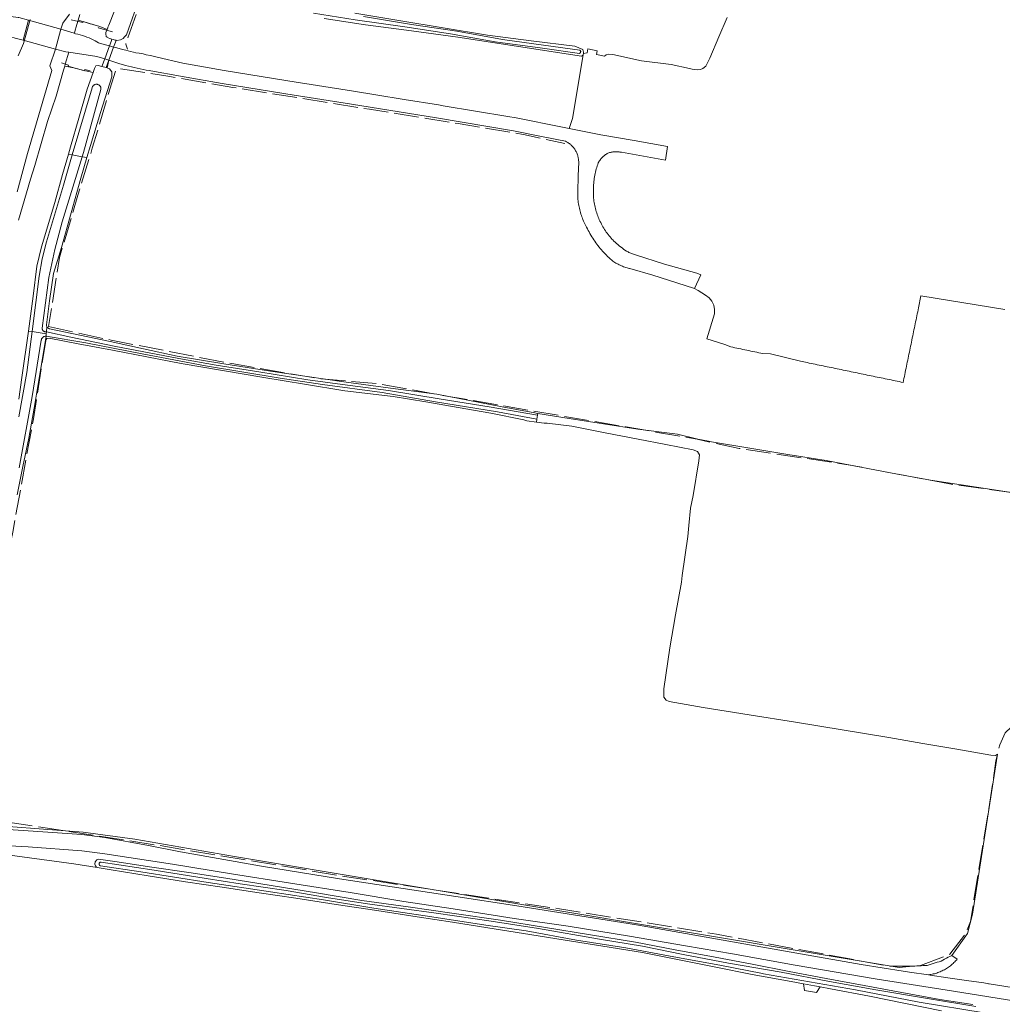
# Model space of a CAD drawing. Header units: metres. Extents: x 149984 to 156489, y 469398 to 478068.
# Tile 629 of 656: x 155539 to 155778, y 470646 to 470886. Entities that reach past the tile are written whole.
import ezdxf

# ---------------------------------------------------------------- set-up
doc = ezdxf.new("R2010")
doc.units = ezdxf.units.M
doc.header["$LTSCALE"] = 0.75
doc.linetypes.add('IE-TERREINAFSCHEIDING-SO', pattern=[10, 8, -2])
for name, color, linetype, lineweight in [('B-WE-GR-GRAS-GV', 252, 'Continuous', 13), ('B-WE-IE-TERREINAFSCHEIDING-G', 252, 'IE-TERREINAFSCHEIDING-SO', 18), ('B-WE-KW-KUNSTWERK_DEK-GV', 6, 'Continuous', 18), ('B-WE-KW-KUNSTWERK_DUIKER-GV', 6, 'Continuous', 18), ('B-WE-OG-TERREIN_OEVER-GV', 252, 'Continuous', 18), ('B-WE-OG-WATER-GV', 252, 'Continuous', 18), ('B-WE-OG-WATER_SLOOT-GV', 252, 'Continuous', 18), ('B-WE-VH-GESLOTENVERHARDING-GV', 252, 'Continuous', 18), ('B-WE-VH-GESLOTENVERHARDING_ASFALT-GV', 252, 'Continuous', 18)]:
    doc.layers.add(name, color=color, linetype=linetype, lineweight=lineweight)

msp = doc.modelspace()

# ---------------------------------------------------------------- linework, layer by layer
at = {"layer": 'B-WE-GR-GRAS-GV', "flags": 128}
for points in [[(155568.482, 470891.472), (155565.139, 470882.034), (155564.633, 470881.41), (155564.43, 470881.16), (155564.358, 470881.124), (155563.666, 470880.772)], [(155553.816, 470886.927), (155553.409, 470885.556), (155555.329, 470884.992), (155555.812, 470884.85), (155556.295, 470884.708), (155556.779, 470884.566), (155557.262, 470884.424), (155558.711, 470883.998), (155560.432, 470883.324), (155560.587, 470883.704), (155560.64, 470883.835), (155560.851, 470884.353), (155562.269, 470887.833)], [(155620.702, 470887.304), (155631.472, 470885.512), (155642.242, 470883.721), (155653.012, 470881.929), (155663.649, 470880.569), (155674.285, 470879.208), (155676.24, 470878.436), (155676.43, 470877.82), (155676.374, 470877.467), (155677.299, 470877.643), (155677.489, 470878.597), (155679.743, 470878.138), (155679.587, 470877.177), (155681.499, 470876.787), (155681.521, 470876.841), (155681.882, 470877.145), (155682.485, 470877.299), (155683.542, 470877.184), (155690.524, 470875.681), (155697.745, 470874.784), (155702.158, 470873.842), (155702.823, 470873.664), (155704.183, 470873.52), (155704.877, 470873.585), (155705.419, 470873.829), (155706.171, 470874.347), (155706.678, 470875.347), (155707.126, 470876.286), (155709.331, 470881.524), (155711.358, 470886.218)], [(155563.666, 470880.772), (155562.831, 470880.663), (155562.635, 470880.71), (155562.517, 470880.738), (155561.61, 470880.953), (155561.566, 470880.963), (155561.359, 470881.012), (155561.035, 470881.089), (155560.432, 470881.46), (155560.196, 470881.606), (155560.123, 470882.233), (155560.122, 470882.563), (155560.432, 470883.324), (155558.711, 470883.998), (155557.262, 470884.424), (155556.779, 470884.566), (155556.295, 470884.708), (155555.812, 470884.85), (155555.329, 470884.992), (155553.409, 470885.556), (155552.867, 470883.727), (155552.754, 470883.361), (155552.474, 470882.454), (155552.452, 470882.371), (155552.775, 470882.27)], [(155558.84, 470879.892), (155561.013, 470879.308), (155562.027, 470879.035), (155562.778, 470878.833), (155564.216, 470878.447), (155564.997, 470878.285), (155565.534, 470878.109), (155566.1, 470877.946), (155566.865, 470877.801), (155567.431, 470877.654), (155568.271, 470877.517), (155569.243, 470877.339), (155569.95, 470877.169), (155570.981, 470876.943), (155571.629, 470876.821), (155572.602, 470876.544), (155578.886, 470875.081), (155588.964, 470873.313), (155604.431, 470870.827), (155620.438, 470868.272), (155625.881, 470867.396), (155632.712, 470866.296), (155641.112, 470864.944), (155642.246, 470864.754), (155657.987, 470862.112), (155659.974, 470861.779), (155671.312, 470859.504), (155672.922, 470859.187), (155673.742, 470861.629), (155676.317, 470877.113), (155676.117, 470876.946), (155675.918, 470876.78), (155665.875, 470878.344), (155655.832, 470879.907), (155645.789, 470881.471), (155634.559, 470882.967), (155623.33, 470884.463), (155613.267, 470886.009)], [(155538.966, 470793.264), (155539.72, 470798.561), (155541.331, 470809.871), (155541.497, 470811.037), (155542.414, 470818.355), (155543.331, 470825.673), (155544.437, 470830.345), (155547.685, 470841.21), (155549.624, 470847.976), (155551.037, 470852.908), (155551.562, 470854.742), (155553.595, 470861.744), (155555.628, 470868.745), (155557.019, 470872.854), (155555.182, 470873.233), (155554.712, 470873.355), (155554.243, 470873.477), (155553.774, 470873.599), (155553.305, 470873.721), (155552.836, 470873.844), (155552.367, 470873.966), (155551.898, 470874.088), (155550.135, 470874.387), (155549.86, 470873.378), (155548.015, 470867.1), (155545.934, 470860.881), (155542.816, 470850.174), (155541.831, 470846.822), (155540.863, 470843.53), (155538.911, 470836.886)], [(155619.929, 470865.093), (155603.922, 470867.648), (155588.43, 470870.138), (155578.323, 470871.911), (155571.058, 470873.217), (155570.648, 470873.288), (155569.928, 470873.42), (155569.21, 470873.559), (155568.493, 470873.706), (155567.778, 470873.862), (155567.064, 470874.024), (155566.352, 470874.195), (155565.643, 470874.373), (155564.935, 470874.559), (155564.229, 470874.752), (155563.526, 470874.953), (155560.854, 470875.809), (155560.474, 470873.995), (155561.05, 470873.755), (155561.559, 470872.974), (155561.566, 470871.808), (155558.811, 470863.087), (155556.427, 470855.091), (155555.537, 470852.106), (155554.042, 470847.095), (155551.677, 470838.664), (155549.312, 470830.232), (155547.415, 470823.919), (155546.407, 470817.263), (155545.708, 470811.357), (155545.764, 470810.782), (155546.393, 470810.368), (155553.775, 470808.842), (155561.157, 470807.316), (155569.324, 470805.542), (155577.49, 470803.767), (155588.835, 470801.915), (155600.18, 470800.063), (155609.136, 470798.763), (155618.092, 470797.463), (155629.392, 470795.976), (155640.691, 470794.489), (155648.639, 470792.966), (155656.586, 470791.443), (155664.534, 470789.92), (155665.233, 470789.809), (155665.318, 470789.795), (155672.904, 470788.591), (155681.275, 470787.262), (155689.645, 470785.933), (155699.279, 470784.767), (155704.231, 470783.524), (155706.814, 470783.038), (155707.56, 470782.898), (155716.866, 470781.365), (155726.171, 470779.832), (155735.477, 470778.299), (155743.93, 470776.715), (155752.383, 470775.131), (155760.836, 470773.547), (155772.035, 470771.851), (155783.234, 470770.154)], [(155778.986, 470815.127), (155758.532, 470818.456), (155757.937, 470815.557), (155757.836, 470815.065), (155757.734, 470814.572), (155757.633, 470814.08), (155757.532, 470813.588), (155757.431, 470813.096), (155757.33, 470812.604), (155757.229, 470812.111), (155757.127, 470811.619), (155757.026, 470811.127), (155756.925, 470810.635), (155756.824, 470810.142), (155756.723, 470809.65), (155756.621, 470809.158), (155756.52, 470808.666), (155756.419, 470808.174), (155756.318, 470807.681), (155756.217, 470807.189), (155756.115, 470806.697), (155756.014, 470806.205), (155755.913, 470805.713), (155755.812, 470805.22), (155755.711, 470804.728), (155755.61, 470804.236), (155755.508, 470803.744), (155755.407, 470803.252), (155755.306, 470802.759), (155755.205, 470802.267), (155755.104, 470801.775), (155755.002, 470801.283), (155754.901, 470800.79), (155754.8, 470800.298), (155754.699, 470799.806), (155754.598, 470799.314), (155754.497, 470798.822), (155754.395, 470798.329), (155754.294, 470797.837), (155754.193, 470797.345), (155753.706, 470797.446), (155753.218, 470797.546), (155752.731, 470797.647), (155752.244, 470797.748), (155751.756, 470797.848), (155751.269, 470797.949), (155750.782, 470798.05), (155750.294, 470798.15), (155749.807, 470798.251), (155749.319, 470798.351), (155748.832, 470798.452), (155748.345, 470798.553), (155747.857, 470798.653), (155747.37, 470798.754), (155746.883, 470798.855), (155746.395, 470798.955), (155745.908, 470799.056), (155745.421, 470799.157), (155744.933, 470799.257), (155744.446, 470799.358), (155743.959, 470799.459), (155743.471, 470799.559), (155742.984, 470799.66), (155742.497, 470799.761), (155742.009, 470799.861), (155741.522, 470799.962), (155741.034, 470800.062), (155740.547, 470800.163), (155740.06, 470800.264), (155739.572, 470800.364), (155739.085, 470800.465), (155738.598, 470800.566), (155738.11, 470800.666), (155737.623, 470800.767), (155737.136, 470800.868), (155736.648, 470800.968), (155736.161, 470801.069), (155735.674, 470801.17), (155735.186, 470801.27), (155734.699, 470801.371), (155734.212, 470801.472), (155733.724, 470801.572), (155733.237, 470801.673), (155732.749, 470801.773), (155732.262, 470801.874), (155731.775, 470801.975), (155731.287, 470802.075), (155730.8, 470802.176), (155729.185, 470802.516), (155721.916, 470804.341), (155720.078, 470804.39), (155719.591, 470804.491), (155719.104, 470804.592), (155718.616, 470804.692), (155718.129, 470804.793), (155717.641, 470804.893), (155717.154, 470804.994), (155716.667, 470805.095), (155716.179, 470805.195), (155715.692, 470805.296), (155715.205, 470805.397), (155714.717, 470805.497), (155714.23, 470805.598), (155713.743, 470805.699), (155713.255, 470805.799), (155712.768, 470805.9), (155712.281, 470806.001), (155710.781, 470806.629), (155706.427, 470808.009), (155708.242, 470814.038), (155708.305, 470815.111), (155708.106, 470816.168), (155707.654, 470817.144), (155706.98, 470817.981), (155706.122, 470818.628), (155704.321, 470819.779), (155703.446, 470820.188), (155703.146, 470820.334), (155693.265, 470823.453), (155687.709, 470825.101), (155687.597, 470825.125), (155687.306, 470825.192), (155687.018, 470825.268), (155686.731, 470825.351), (155686.447, 470825.442), (155686.165, 470825.54), (155685.886, 470825.646), (155685.61, 470825.759), (155685.337, 470825.88), (155685.067, 470826.007), (155684.801, 470826.143), (155684.539, 470826.284), (155684.28, 470826.434), (155684.026, 470826.589), (155683.776, 470826.752), (155683.53, 470826.922), (155683.256, 470827.155), (155682.925, 470827.446), (155682.599, 470827.744), (155682.278, 470828.047), (155681.963, 470828.356), (155681.654, 470828.671), (155681.35, 470828.991), (155681.052, 470829.317), (155680.76, 470829.648), (155680.475, 470829.984), (155680.195, 470830.325), (155679.922, 470830.671), (155679.654, 470831.023), (155679.394, 470831.378), (155679.14, 470831.739), (155678.892, 470832.104), (155678.651, 470832.474), (155678.417, 470832.848), (155678.19, 470833.226), (155677.969, 470833.608), (155677.755, 470833.994), (155677.549, 470834.384), (155677.349, 470834.778), (155677.157, 470835.175), (155677.056, 470835.355), (155676.884, 470835.675), (155676.719, 470835.999), (155676.56, 470836.327), (155676.41, 470836.657), (155676.266, 470836.992), (155676.13, 470837.329), (155676.002, 470837.669), (155675.88, 470838.012), (155675.767, 470838.357), (155675.661, 470838.705), (155675.563, 470839.055), (155675.472, 470839.407), (155675.389, 470839.761), (155675.315, 470840.117), (155675.247, 470840.475), (155675.188, 470840.833), (155675.137, 470841.193), (155675.094, 470841.555), (155675.058, 470841.917), (155675.031, 470842.279), (155675.011, 470842.642), (155675, 470843.006), (155674.996, 470843.369), (155675, 470843.733), (155675.123, 470847.701), (155675.226, 470851.008), (155675.224, 470851.155), (155675.214, 470851.367), (155675.196, 470851.578), (155675.17, 470851.789), (155675.136, 470851.999), (155675.095, 470852.207), (155675.045, 470852.414), (155674.988, 470852.618), (155674.923, 470852.82), (155674.851, 470853.02), (155674.759, 470853.243), (155674.683, 470853.411), (155674.589, 470853.601), (155674.487, 470853.787), (155674.379, 470853.97), (155674.263, 470854.148), (155674.141, 470854.322), (155674.013, 470854.491), (155673.878, 470854.655), (155673.737, 470854.814), (155673.591, 470854.968), (155673.429, 470855.124), (155673.281, 470855.258), (155673.118, 470855.394), (155672.95, 470855.524), (155672.777, 470855.647), (155672.599, 470855.764), (155672.418, 470855.874), (155672.232, 470855.977), (155672.042, 470856.073), (155669.936, 470856.496), (155665.349, 470857.417), (155659.39, 470858.613), (155640.59, 470861.766), (155619.929, 470865.093)], [(155526.714, 470689.955), (155554.63, 470687.837), (155567.179, 470686.092), (155591.441, 470681.934), (155735.669, 470657.814), (155753.26, 470654.872), (155756.565, 470655.181), (155757.062, 470655.21), (155757.559, 470655.24), (155758.056, 470655.269), (155758.553, 470655.298), (155759.049, 470655.327), (155759.546, 470655.357), (155760.043, 470655.386), (155760.527, 470655.534), (155761.012, 470655.682), (155761.496, 470655.83), (155761.981, 470655.978), (155762.465, 470656.126), (155762.95, 470656.274), (155763.434, 470656.422), (155763.864, 470656.654), (155764.294, 470656.885), (155764.724, 470657.117), (155765.154, 470657.349), (155765.583, 470657.58), (155766.013, 470657.812), (155769.874, 470663.123), (155771.093, 470667.847), (155777.147, 470706.797), (155776.679, 470706.463), (155775.546, 470706.596), (155767.257, 470708.013), (155758.967, 470709.429), (155750.678, 470710.846), (155739.325, 470712.725), (155727.971, 470714.603), (155716.749, 470716.387), (155705.526, 470718.17), (155697.213, 470719.638), (155696.532, 470719.948), (155695.936, 470720.728), (155695.965, 470722.158), (155695.977, 470722.748), (155697.419, 470732.733), (155698.82, 470740.715), (155700.221, 470748.696), (155700.449, 470750.322), (155701.778, 470759.796), (155702.059, 470762.496), (155702.471, 470766.694), (155703.116, 470769.849), (155704.462, 470778.266), (155704.593, 470779.729), (155704.153, 470780.562), (155703.089, 470780.922), (155696.405, 470782.217), (155689.721, 470783.512), (155681.642, 470785.113), (155673.563, 470786.713), (155667.588, 470787.394), (155666.856, 470787.425), (155664.919, 470787.686), (155662.64, 470787.993), (155661.872, 470788.216), (155653.837, 470789.842), (155645.925, 470791.214), (155638.013, 470792.587), (155630.101, 470793.959), (155618.306, 470795.304), (155608.469, 470796.947), (155598.631, 470798.59), (155588.558, 470800.293), (155578.485, 470801.996), (155570.125, 470803.592), (155561.765, 470805.188), (155553.405, 470806.784), (155546.329, 470808.121), (155545.754, 470808.083), (155545.479, 470807.559), (155543.91, 470798.409), (155542.654, 470791.09), (155541.397, 470783.771), (155539.955, 470776.868), (155538.513, 470769.965)], [(155526.661, 470689.088), (155541.231, 470688.187), (155554.331, 470687.234), (155559.879, 470686.497), (155570.483, 470684.543), (155578.3, 470683.029), (155598.015, 470679.531), (155616.973, 470676.424), (155645.289, 470672.189), (155660.167, 470669.858), (155689.335, 470665.23), (155715.384, 470660.649), (155743.941, 470655.618), (155754.201, 470653.941), (155755.745, 470653.727), (155760.376, 470653.083), (155760.664, 470653.122), (155760.952, 470653.168), (155761.237, 470653.222), (155761.522, 470653.284), (155761.804, 470653.353), (155762.085, 470653.431), (155762.363, 470653.516), (155762.639, 470653.609), (155762.912, 470653.709), (155763.182, 470653.817), (155763.449, 470653.932), (155763.713, 470654.054), (155763.974, 470654.184), (155764.231, 470654.321), (155764.483, 470654.464), (155764.732, 470654.615), (155764.977, 470654.772), (155765.217, 470654.937), (155765.453, 470655.107), (155765.684, 470655.284), (155765.91, 470655.468), (155766.13, 470655.657), (155766.346, 470655.853), (155766.556, 470656.054), (155766.76, 470656.261), (155766.959, 470656.474), (155767.152, 470656.692), (155767.338, 470656.915), (155766.013, 470657.812), (155765.583, 470657.58), (155765.154, 470657.349), (155764.724, 470657.117), (155764.294, 470656.885), (155763.864, 470656.654), (155763.434, 470656.422), (155762.95, 470656.274), (155762.465, 470656.126), (155761.981, 470655.978), (155761.496, 470655.83), (155761.012, 470655.682), (155760.527, 470655.534), (155760.043, 470655.386), (155759.546, 470655.357), (155759.049, 470655.327), (155758.553, 470655.298), (155758.056, 470655.269), (155757.559, 470655.24), (155757.062, 470655.21), (155756.565, 470655.181), (155753.26, 470654.872), (155735.669, 470657.814), (155591.441, 470681.934), (155567.179, 470686.092), (155554.63, 470687.837), (155526.714, 470689.955)], [(155786.172, 470645.942), (155775.046, 470647.76), (155766.481, 470649.111), (155747.413, 470652.075), (155727.891, 470655.456), (155712.699, 470658.203), (155701.242, 470660.117), (155687.586, 470662.518), (155672.687, 470664.895), (155659.534, 470666.814), (155644.635, 470669.127), (155632.662, 470670.941), (155619.637, 470673.119), (155605.077, 470675.385), (155590.727, 470677.717), (155576.345, 470680.049), (155559.879, 470682.561), (155554.331, 470683.298), (155541.231, 470684.25), (155521.544, 470685.326)], [(155528.861, 470683.31), (155552.366, 470680.097), (155558.065, 470679.181), (155557.893, 470679.296), (155557.745, 470679.44), (155557.626, 470679.609), (155557.539, 470679.797), (155557.489, 470679.997), (155557.477, 470680.204), (155557.502, 470680.409), (155557.565, 470680.606), (155557.663, 470680.788), (155557.793, 470680.949), (155557.95, 470681.083), (155558.129, 470681.187), (155558.324, 470681.255), (155562.335, 470680.657), (155571.339, 470679.314), (155580.344, 470677.971), (155589.348, 470676.628), (155600.379, 470674.826), (155611.41, 470673.024), (155622.441, 470671.222), (155633.691, 470669.625), (155644.942, 470668.027), (155656.192, 470666.43), (155667.148, 470664.628), (155678.103, 470662.825), (155689.059, 470661.023), (155698.741, 470659.196), (155708.423, 470657.369), (155717.44, 470655.643), (155726.456, 470653.917), (155735.473, 470652.191), (155744.687, 470650.495), (155753.9, 470648.8), (155763.114, 470647.104), (155771.188, 470645.854)], [(155763.548, 470644.32), (155754.763, 470646.117), (155745.978, 470647.914), (155736.479, 470649.672), (155733.98, 470650.135), (155733.127, 470648.764), (155732.635, 470648.848), (155732.142, 470648.933), (155731.65, 470649.018), (155731.157, 470649.102), (155730.665, 470649.187), (155730.178, 470649.302), (155729.98, 470650.876), (155726.981, 470651.431), (155717.482, 470653.189), (155708.587, 470654.968), (155699.691, 470656.746), (155690.796, 470658.525), (155681.119, 470660.073), (155671.441, 470661.622), (155661.764, 470663.17), (155653.15, 470664.527), (155644.536, 470665.883), (155635.922, 470667.24), (155626.076, 470668.741), (155616.231, 470670.242), (155606.385, 470671.743), (155597.423, 470673.075), (155588.46, 470674.406), (155579.498, 470675.738), (155570.454, 470677.191), (155561.41, 470678.644), (155558.065, 470679.181), (155552.366, 470680.097), (155528.861, 470683.31)]]:
    msp.add_lwpolyline(points, dxfattribs=at)
at = {"layer": 'B-WE-GR-GRAS-GV'}
for points in [[(155552.775, 470882.27, -0.0614147), (155557.08, 470880.774)], [(155557.08, 470880.774, 0.0323761), (155558.84, 470879.892)]]:
    msp.add_lwpolyline(points, format="xyb", dxfattribs=at)
at = {"layer": 'B-WE-GR-GRAS-GV', "flags": 128}
msp.add_lwpolyline([(155560.854, 470875.809), (155559.857, 470876.128), (155557.938, 470876.743), (155551.094, 470877.764), (155550.273, 470874.892), (155550.135, 470874.387), (155551.898, 470874.088), (155552.367, 470873.966), (155552.836, 470873.844), (155553.305, 470873.721), (155553.774, 470873.599), (155554.243, 470873.477), (155554.712, 470873.355), (155555.182, 470873.233), (155557.019, 470872.854), (155557.341, 470873.804), (155557.686, 470874.433), (155558.278, 470874.523), (155559.194, 470874.303), (155560.218, 470874.057), (155560.474, 470873.995)], close=True, dxfattribs=at)
at = {"layer": 'B-WE-IE-TERREINAFSCHEIDING-G', "flags": 128}
for points in [[(155609.638, 471061.523), (155606.92, 471047.531), (155604.122, 471033.699), (155601.452, 471021.884), (155598.435, 471011.326), (155594.066, 470996.367), (155590.618, 470984.328), (155586.152, 470968.75), (155581.725, 470953.351), (155578.894, 470941.795), (155577.261, 470933.82), (155575.992, 470921.473), (155574.301, 470909.524), (155573.884, 470905.449), (155572.906, 470901.81), (155571.332, 470897.568), (155569.778, 470893.367), (155564.982, 470879.743), (155565.388, 470878.527)], [(155551.672, 470885.622), (155554.549, 470884.999), (155554.596, 470885.282), (155558.388, 470884.117), (155558.284, 470883.721), (155561.726, 470882.752)], [(155549.319, 470875.213), (155551.055, 470874.629)], [(155551.055, 470874.629), (155550.996, 470874.34), (155554.956, 470873.267), (155555, 470873.526), (155557.802, 470872.842)], [(155562.457, 470873.19), (155556.844, 470854.364), (155553.349, 470842.971), (155548.871, 470827.8), (155546.196, 470810.937)], [(155563.717, 470873.758), (155574.768, 470872.002), (155591.016, 470869.217), (155607.463, 470866.573), (155624.309, 470863.871), (155645.872, 470860.396), (155661.8, 470857.729), (155671.835, 470855.549)], [(155546.196, 470810.937), (155561.451, 470807.646), (155590.77, 470801.938), (155611.549, 470798.349), (155626.002, 470797.091), (155639.945, 470794.583), (155686.752, 470786.503), (155699.989, 470784.222), (155704.068, 470783.514), (155714.299, 470781.278), (155741.273, 470777.242), (155765.476, 470772.632), (155794.543, 470768.596), (155823.554, 470763.465), (155843.25, 470760.046), (155849.886, 470758.927), (155866.904, 470755.706), (155893.709, 470752.379)], [(155545.6, 470808.047), (155542.515, 470788.505), (155537.467, 470760.924), (155531.531, 470728.988), (155527.711, 470704.941), (155525.983, 470692.919), (155531.346, 470691.063), (155573.381, 470684.544), (155617.246, 470677.214), (155670.574, 470669.146), (155708.806, 470663.001), (155750.331, 470655.232), (155757.996, 470655.184), (155765.552, 470658.084), (155769.478, 470663.185), (155770.587, 470666.05), (155774.94, 470692.867), (155776.787, 470705.194), (155777.709, 470709.092), (155779.061, 470712.05), (155781.844, 470714.711), (155788.629, 470714.232), (155824.059, 470708.802), (155841.315, 470706.616), (155852.272, 470708.335)]]:
    msp.add_lwpolyline(points, dxfattribs=at)
at = {"layer": 'B-WE-KW-KUNSTWERK_DEK-GV', "flags": 128}
msp.add_lwpolyline([(155541.328, 470885.575), (155539.983, 470880.728), (155540.013, 470880.719), (155547.85, 470878.545), (155549.197, 470883.391)], close=True, dxfattribs=at)
at = {"layer": 'B-WE-KW-KUNSTWERK_DUIKER-GV', "flags": 128}
msp.add_lwpolyline([(155560.854, 470875.809), (155562.027, 470879.035), (155562.466, 470880.244), (155562.635, 470880.71), (155562.517, 470880.738), (155561.61, 470880.953), (155561.4, 470880.373), (155561.013, 470879.308), (155559.857, 470876.128), (155559.194, 470874.303), (155560.218, 470874.057)], close=True, dxfattribs=at)
at = {"layer": 'B-WE-OG-TERREIN_OEVER-GV', "flags": 128}
for points in [[(155562.269, 470887.833), (155560.851, 470884.353), (155560.64, 470883.835), (155560.587, 470883.704), (155560.432, 470883.324), (155560.122, 470882.563), (155560.123, 470882.233), (155560.196, 470881.606), (155560.432, 470881.46), (155561.035, 470881.089), (155561.359, 470881.012), (155561.566, 470880.963), (155561.61, 470880.953), (155562.517, 470880.738), (155562.635, 470880.71), (155562.831, 470880.663), (155563.666, 470880.772), (155564.358, 470881.124), (155564.43, 470881.16), (155564.633, 470881.41), (155565.139, 470882.034), (155568.482, 470891.472)], [(155538.922, 470886.215), (155541.328, 470885.575), (155539.983, 470880.728), (155538.044, 470881.231)], [(155551.33, 470887.028), (155549.643, 470884.861), (155549.197, 470883.391), (155552.452, 470882.371), (155552.474, 470882.454), (155552.754, 470883.361), (155552.867, 470883.727), (155553.409, 470885.556), (155553.816, 470886.927)], [(155622.834, 470886.456), (155634.513, 470884.514), (155645.603, 470882.859), (155656.686, 470880.852), (155669.029, 470879.176), (155675.506, 470878.254), (155675.551, 470878.222), (155675.592, 470878.185), (155675.628, 470878.143), (155675.657, 470878.097), (155675.681, 470878.048), (155675.698, 470877.995), (155675.708, 470877.941), (155675.711, 470877.886), (155675.707, 470877.831), (155675.696, 470877.778), (155675.678, 470877.726), (155675.653, 470877.676), (155675.623, 470877.631), (155675.586, 470877.589), (155675.545, 470877.553), (155675.499, 470877.523), (155675.45, 470877.498), (155675.398, 470877.48), (155666.428, 470878.725), (155654.858, 470880.317), (155644.057, 470882.28), (155632.924, 470883.949), (155620.85, 470885.64), (155610.661, 470887.282)], [(155613.267, 470886.009), (155623.33, 470884.463), (155634.559, 470882.967), (155645.789, 470881.471), (155655.832, 470879.907), (155665.875, 470878.344), (155675.918, 470876.78), (155676.117, 470876.946), (155676.317, 470877.113), (155676.374, 470877.467), (155676.43, 470877.82), (155676.24, 470878.436), (155674.285, 470879.208), (155663.649, 470880.569), (155653.012, 470881.929), (155642.242, 470883.721), (155631.472, 470885.512), (155620.702, 470887.304)], [(155538.796, 470876.861), (155540.096, 470879.902), (155540.24, 470880.422), (155541.723, 470885.762)], [(155538.911, 470836.886), (155540.863, 470843.53), (155541.831, 470846.822), (155542.816, 470850.174), (155545.934, 470860.881), (155548.015, 470867.1), (155549.86, 470873.378), (155550.135, 470874.387), (155550.273, 470874.892), (155551.094, 470877.764), (155550.376, 470877.871), (155547.85, 470878.545), (155546.489, 470874.466), (155546.998, 470873.343), (155541.088, 470853.107), (155538.523, 470843.808)], [(155538.967, 470788.999), (155540.878, 470799.761), (155542.207, 470809.727), (155541.331, 470809.871), (155539.72, 470798.561), (155538.966, 470793.264)], [(155538.513, 470769.965), (155539.955, 470776.868), (155541.397, 470783.771), (155542.654, 470791.09), (155543.91, 470798.409), (155545.479, 470807.559), (155545.571, 470808.597), (155545.46, 470808.599), (155545.35, 470808.591), (155545.241, 470808.571), (155545.135, 470808.539), (155545.033, 470808.498), (155544.935, 470808.446), (155544.844, 470808.384), (155544.759, 470808.313), (155544.682, 470808.234), (155544.613, 470808.147), (155544.554, 470808.054), (155544.504, 470807.955), (155544.465, 470807.852), (155544.437, 470807.745), (155544.42, 470807.636), (155542.204, 470793.941), (155539.022, 470776.576)], [(155771.188, 470645.854), (155763.114, 470647.104), (155753.9, 470648.8), (155744.687, 470650.495), (155735.473, 470652.191), (155726.456, 470653.917), (155717.44, 470655.643), (155708.423, 470657.369), (155698.741, 470659.196), (155689.059, 470661.023), (155678.103, 470662.825), (155667.148, 470664.628), (155656.192, 470666.43), (155644.942, 470668.027), (155633.691, 470669.625), (155622.441, 470671.222), (155611.41, 470673.024), (155600.379, 470674.826), (155589.348, 470676.628), (155580.344, 470677.971), (155571.339, 470679.314), (155562.335, 470680.657), (155558.324, 470681.255), (155558.129, 470681.187), (155557.95, 470681.083), (155557.793, 470680.949), (155557.663, 470680.788), (155557.565, 470680.606), (155557.502, 470680.409), (155557.477, 470680.204), (155557.489, 470679.997), (155557.539, 470679.797), (155557.626, 470679.609), (155557.745, 470679.44), (155557.893, 470679.296), (155558.065, 470679.181), (155561.41, 470678.644), (155570.454, 470677.191), (155579.498, 470675.738), (155588.46, 470674.406), (155597.423, 470673.075), (155606.385, 470671.743), (155616.231, 470670.242), (155626.076, 470668.741), (155635.922, 470667.24), (155644.536, 470665.883), (155653.15, 470664.527), (155661.764, 470663.17), (155671.441, 470661.622), (155681.119, 470660.073), (155690.796, 470658.525), (155699.691, 470656.746), (155708.587, 470654.968), (155717.482, 470653.189), (155726.981, 470651.431), (155729.98, 470650.876), (155732.592, 470650.392), (155733.98, 470650.135), (155736.479, 470649.672), (155745.978, 470647.914), (155754.763, 470646.117), (155763.548, 470644.32)], [(155773.957, 470643.793), (155758.097, 470646.411), (155742.642, 470649.405), (155727.705, 470651.994), (155720.204, 470653.359), (155719.961, 470653.431), (155709.542, 470655.43), (155698.393, 470657.472), (155686.677, 470659.662), (155674.684, 470661.554), (155662.404, 470663.801), (155652.607, 470665.204), (155639.484, 470667.199), (155625.347, 470669.323), (155613.096, 470671.327), (155600.243, 470673.261), (155585.027, 470675.526), (155568.641, 470678.138), (155558.831, 470679.644), (155558.776, 470679.661), (155558.723, 470679.686), (155558.674, 470679.716), (155558.629, 470679.753), (155558.589, 470679.794), (155558.555, 470679.841), (155558.526, 470679.892), (155558.505, 470679.945), (155558.49, 470680.001), (155558.483, 470680.059), (155558.482, 470680.117), (155558.489, 470680.174), (155558.504, 470680.23), (155558.525, 470680.284), (155558.553, 470680.335), (155558.587, 470680.382), (155558.627, 470680.424), (155558.671, 470680.46), (155558.72, 470680.491), (155558.773, 470680.516), (155558.828, 470680.533), (155558.885, 470680.544), (155558.942, 470680.547), (155559, 470680.543), (155571.892, 470678.573), (155584.592, 470676.561), (155592.849, 470675.282), (155604.033, 470673.612), (155613.845, 470671.927), (155623.835, 470670.41), (155640.512, 470668.135), (155653.943, 470666.144), (155665.41, 470664.349), (155680.309, 470661.771), (155690.788, 470660.068), (155700.668, 470658.025), (155711.729, 470655.905), (155724.521, 470653.689), (155736.237, 470651.448), (155747.564, 470649.42), (155759.624, 470647.388), (155771.901, 470645.346)]]:
    msp.add_lwpolyline(points, dxfattribs=at)
for points in [[(155555.537, 470852.106), (155556.427, 470855.091), (155558.811, 470863.087), (155561.566, 470871.808), (155561.559, 470872.974), (155561.05, 470873.755), (155560.474, 470873.995), (155560.218, 470874.057), (155559.194, 470874.303), (155558.278, 470874.523), (155557.686, 470874.433), (155557.341, 470873.804), (155557.019, 470872.854), (155555.628, 470868.745), (155553.595, 470861.744), (155551.562, 470854.742), (155551.037, 470852.908), (155551.969, 470852.742), (155556.78, 470869.086), (155556.807, 470869.192), (155556.845, 470869.296), (155556.892, 470869.394), (155556.95, 470869.488), (155557.016, 470869.575), (155557.091, 470869.656), (155557.173, 470869.728), (155557.263, 470869.792), (155557.358, 470869.846), (155557.458, 470869.891), (155557.562, 470869.926), (155557.669, 470869.95), (155557.778, 470869.963), (155557.888, 470869.965), (155557.997, 470869.956), (155558.105, 470869.937), (155558.211, 470869.906), (155558.313, 470869.865), (155558.41, 470869.815), (155558.502, 470869.755), (155558.587, 470869.686), (155558.665, 470869.608), (155558.735, 470869.524), (155558.796, 470869.433), (155558.848, 470869.336), (155558.889, 470869.234), (155558.921, 470869.129), (155558.941, 470869.021), (155558.951, 470868.912), (155558.95, 470868.802), (155558.938, 470868.693), (155554.661, 470853.33), (155554.351, 470852.317)], [(155541.331, 470809.871), (155542.207, 470809.727), (155542.299, 470810.41), (155543.948, 470823.216), (155544.66, 470827.453), (155545.658, 470831.631), (155549.81, 470845.411), (155551.969, 470852.742), (155551.037, 470852.908), (155549.624, 470847.976), (155547.685, 470841.21), (155544.437, 470830.345), (155543.331, 470825.673), (155542.414, 470818.355), (155541.497, 470811.037)], [(155545.673, 470809.753), (155545.764, 470810.782), (155545.708, 470811.357), (155546.407, 470817.263), (155547.415, 470823.919), (155549.312, 470830.232), (155551.677, 470838.664), (155554.042, 470847.095), (155555.537, 470852.106), (155554.351, 470852.317), (155549.496, 470836.461), (155547.709, 470829.725), (155546.269, 470822.906), (155544.671, 470810.541), (155544.665, 470810.468), (155544.666, 470810.395), (155544.675, 470810.323), (155544.69, 470810.252), (155544.713, 470810.182), (155544.742, 470810.115), (155544.778, 470810.051), (155544.82, 470809.992), (155544.867, 470809.936), (155544.92, 470809.886), (155544.977, 470809.84), (155545.039, 470809.801), (155545.104, 470809.768), (155545.172, 470809.742), (155545.242, 470809.722), (155545.314, 470809.709), (155545.666, 470809.676)], [(155545.764, 470810.782), (155545.673, 470809.753), (155545.666, 470809.676), (155551.605, 470808.352), (155562.2, 470806.216), (155577.928, 470803.186), (155586.964, 470801.571), (155597.382, 470799.903), (155609.32, 470797.963), (155617.725, 470796.875), (155628.922, 470795.372), (155641.787, 470793.287), (155653.411, 470791.443), (155665.239, 470789.378), (155665.318, 470789.795), (155665.233, 470789.809), (155664.534, 470789.92), (155656.586, 470791.443), (155648.639, 470792.966), (155640.691, 470794.489), (155629.392, 470795.976), (155618.092, 470797.463), (155609.136, 470798.763), (155600.18, 470800.063), (155588.835, 470801.915), (155577.49, 470803.767), (155569.324, 470805.542), (155561.157, 470807.316), (155553.775, 470808.842), (155546.393, 470810.368)], [(155545.571, 470808.597), (155545.479, 470807.559), (155545.754, 470808.083), (155546.329, 470808.121), (155553.405, 470806.784), (155561.765, 470805.188), (155570.125, 470803.592), (155578.485, 470801.996), (155588.558, 470800.293), (155598.631, 470798.59), (155608.469, 470796.947), (155618.306, 470795.304), (155630.101, 470793.959), (155638.013, 470792.587), (155645.925, 470791.214), (155653.837, 470789.842), (155661.872, 470788.216), (155662.64, 470787.993), (155664.919, 470787.686), (155665.052, 470788.388), (155655.446, 470790.182), (155640.395, 470792.654), (155627.423, 470794.907), (155612.833, 470796.81), (155602.535, 470798.375), (155584.375, 470801.428), (155568.973, 470804.294), (155555.227, 470806.974)]]:
    msp.add_lwpolyline(points, close=True, dxfattribs=at)
at = {"layer": 'B-WE-OG-WATER-GV', "flags": 128}
for points in [[(155551.969, 470852.742), (155554.351, 470852.317), (155554.661, 470853.33), (155558.938, 470868.693), (155558.95, 470868.802), (155558.951, 470868.912), (155558.941, 470869.021), (155558.921, 470869.129), (155558.889, 470869.234), (155558.848, 470869.336), (155558.796, 470869.433), (155558.735, 470869.524), (155558.665, 470869.608), (155558.587, 470869.686), (155558.502, 470869.755), (155558.41, 470869.815), (155558.313, 470869.865), (155558.211, 470869.906), (155558.105, 470869.937), (155557.997, 470869.956), (155557.888, 470869.965), (155557.778, 470869.963), (155557.669, 470869.95), (155557.562, 470869.926), (155557.458, 470869.891), (155557.358, 470869.846), (155557.263, 470869.792), (155557.173, 470869.728), (155557.091, 470869.656), (155557.016, 470869.575), (155556.95, 470869.488), (155556.892, 470869.394), (155556.845, 470869.296), (155556.807, 470869.192), (155556.78, 470869.086)], [(155551.969, 470852.742), (155549.81, 470845.411), (155545.658, 470831.631), (155544.66, 470827.453), (155543.948, 470823.216), (155542.299, 470810.41), (155542.207, 470809.727), (155545.621, 470809.168), (155545.666, 470809.676), (155545.314, 470809.709), (155545.242, 470809.722), (155545.172, 470809.742), (155545.104, 470809.768), (155545.039, 470809.801), (155544.977, 470809.84), (155544.92, 470809.886), (155544.867, 470809.936), (155544.82, 470809.992), (155544.778, 470810.051), (155544.742, 470810.115), (155544.713, 470810.182), (155544.69, 470810.252), (155544.675, 470810.323), (155544.666, 470810.395), (155544.665, 470810.468), (155544.671, 470810.541), (155546.269, 470822.906), (155547.709, 470829.725), (155549.496, 470836.461), (155554.351, 470852.317)], [(155665.052, 470788.388), (155665.239, 470789.378), (155653.411, 470791.443), (155641.787, 470793.287), (155628.922, 470795.372), (155617.725, 470796.875), (155609.32, 470797.963), (155597.382, 470799.903), (155586.964, 470801.571), (155577.928, 470803.186), (155562.2, 470806.216), (155551.605, 470808.352), (155545.666, 470809.676), (155545.621, 470809.168), (155545.571, 470808.597), (155555.227, 470806.974), (155568.973, 470804.294), (155584.375, 470801.428), (155602.535, 470798.375), (155612.833, 470796.81), (155627.423, 470794.907), (155640.395, 470792.654), (155655.446, 470790.182)]]:
    msp.add_lwpolyline(points, close=True, dxfattribs=at)
for points in [[(155539.022, 470776.576), (155542.204, 470793.941), (155544.42, 470807.636), (155544.437, 470807.745), (155544.465, 470807.852), (155544.504, 470807.955), (155544.554, 470808.054), (155544.613, 470808.147), (155544.682, 470808.234), (155544.759, 470808.313), (155544.844, 470808.384), (155544.935, 470808.446), (155545.033, 470808.498), (155545.135, 470808.539), (155545.241, 470808.571), (155545.35, 470808.591), (155545.46, 470808.599), (155545.571, 470808.597), (155545.621, 470809.168), (155542.207, 470809.727), (155540.878, 470799.761), (155538.967, 470788.999)], [(155771.901, 470645.346), (155759.624, 470647.388), (155747.564, 470649.42), (155736.237, 470651.448), (155724.521, 470653.689), (155711.729, 470655.905), (155700.668, 470658.025), (155690.788, 470660.068), (155680.309, 470661.771), (155665.41, 470664.349), (155653.943, 470666.144), (155640.512, 470668.135), (155623.835, 470670.41), (155613.845, 470671.927), (155604.033, 470673.612), (155592.849, 470675.282), (155584.592, 470676.561), (155571.892, 470678.573), (155559, 470680.543), (155558.942, 470680.547), (155558.885, 470680.544), (155558.828, 470680.533), (155558.773, 470680.516), (155558.72, 470680.491), (155558.671, 470680.46), (155558.627, 470680.424), (155558.587, 470680.382), (155558.553, 470680.335), (155558.525, 470680.284), (155558.504, 470680.23), (155558.489, 470680.174), (155558.482, 470680.117), (155558.483, 470680.059), (155558.49, 470680.001), (155558.505, 470679.945), (155558.526, 470679.892), (155558.555, 470679.841), (155558.589, 470679.794), (155558.629, 470679.753), (155558.674, 470679.716), (155558.723, 470679.686), (155558.776, 470679.661), (155558.831, 470679.644), (155568.641, 470678.138), (155585.027, 470675.526), (155600.243, 470673.261), (155613.096, 470671.327), (155625.347, 470669.323), (155639.484, 470667.199), (155652.607, 470665.204), (155662.404, 470663.801), (155674.684, 470661.554), (155686.677, 470659.662), (155698.393, 470657.472), (155709.542, 470655.43), (155719.961, 470653.431), (155720.204, 470653.359), (155727.705, 470651.994), (155742.642, 470649.405), (155758.097, 470646.411), (155773.957, 470643.793)]]:
    msp.add_lwpolyline(points, dxfattribs=at)
at = {"layer": 'B-WE-OG-WATER_SLOOT-GV', "flags": 128}
for points in [[(155538.523, 470843.808), (155541.088, 470853.107), (155546.998, 470873.343), (155546.489, 470874.466), (155547.85, 470878.545), (155549.197, 470883.391), (155549.643, 470884.861), (155551.33, 470887.028)], [(155610.661, 470887.282), (155620.85, 470885.64), (155632.924, 470883.949), (155644.057, 470882.28), (155654.858, 470880.317), (155666.428, 470878.725), (155675.398, 470877.48), (155675.45, 470877.498), (155675.499, 470877.523), (155675.545, 470877.553), (155675.586, 470877.589), (155675.623, 470877.631), (155675.653, 470877.676), (155675.678, 470877.726), (155675.696, 470877.778), (155675.707, 470877.831), (155675.711, 470877.886), (155675.708, 470877.941), (155675.698, 470877.995), (155675.681, 470878.048), (155675.657, 470878.097), (155675.628, 470878.143), (155675.592, 470878.185), (155675.551, 470878.222), (155675.506, 470878.254), (155669.029, 470879.176), (155656.686, 470880.852), (155645.603, 470882.859), (155634.513, 470884.514), (155622.834, 470886.456)], [(155541.723, 470885.762), (155540.24, 470880.422), (155540.096, 470879.902), (155538.796, 470876.861)]]:
    msp.add_lwpolyline(points, dxfattribs=at)
at = {"layer": 'B-WE-VH-GESLOTENVERHARDING-GV', "flags": 128}
for points in [[(155788.384, 470648.817), (155775.161, 470650.889), (155774.976, 470650.916), (155774.642, 470650.966), (155774.235, 470651.026), (155773.801, 470651.091), (155769.594, 470651.715), (155767.316, 470652.053), (155765.056, 470652.389), (155760.814, 470653.018), (155760.376, 470653.083), (155755.745, 470653.727), (155754.201, 470653.941), (155743.941, 470655.618), (155715.384, 470660.649), (155689.335, 470665.23), (155660.167, 470669.858), (155645.289, 470672.189), (155616.973, 470676.424), (155598.015, 470679.531), (155578.3, 470683.029), (155570.483, 470684.543), (155559.879, 470686.497), (155554.331, 470687.234), (155541.231, 470688.187), (155526.661, 470689.088)], [(155521.544, 470685.326), (155541.231, 470684.25), (155554.331, 470683.298), (155559.879, 470682.561), (155576.345, 470680.049), (155590.727, 470677.717), (155605.077, 470675.385), (155619.637, 470673.119), (155632.662, 470670.941), (155644.635, 470669.127), (155659.534, 470666.814), (155672.687, 470664.895), (155687.586, 470662.518), (155701.242, 470660.117), (155712.699, 470658.203), (155727.891, 470655.456), (155747.413, 470652.075), (155766.481, 470649.111), (155775.046, 470647.76), (155786.172, 470645.942)]]:
    msp.add_lwpolyline(points, dxfattribs=at)
at = {"layer": 'B-WE-VH-GESLOTENVERHARDING_ASFALT-GV', "flags": 128}
for points in [[(155532.031, 470883.001), (155536.975, 470881.508), (155538.044, 470881.231), (155539.983, 470880.728), (155541.328, 470885.575), (155538.922, 470886.215), (155538.802, 470886.246), (155533.304, 470886.933)], [(155552.775, 470882.27), (155552.452, 470882.371), (155549.197, 470883.391), (155547.85, 470878.545), (155550.376, 470877.871), (155551.094, 470877.764), (155557.938, 470876.743), (155559.857, 470876.128), (155560.854, 470875.809), (155563.526, 470874.953), (155564.229, 470874.752), (155564.935, 470874.559), (155565.643, 470874.373), (155566.352, 470874.195), (155567.064, 470874.024), (155567.778, 470873.862), (155568.493, 470873.706), (155569.21, 470873.559), (155569.928, 470873.42), (155570.648, 470873.288), (155571.058, 470873.217), (155578.323, 470871.911), (155588.43, 470870.138), (155603.922, 470867.648), (155619.929, 470865.093), (155640.59, 470861.766), (155659.39, 470858.613), (155665.349, 470857.417), (155669.936, 470856.496), (155672.042, 470856.073), (155672.232, 470855.977), (155672.418, 470855.874), (155672.599, 470855.764), (155672.777, 470855.647), (155672.95, 470855.524), (155673.118, 470855.394), (155673.281, 470855.258), (155673.429, 470855.124), (155673.591, 470854.968), (155673.737, 470854.814), (155673.878, 470854.655), (155674.013, 470854.491), (155674.141, 470854.322), (155674.263, 470854.148), (155674.379, 470853.97), (155674.487, 470853.787), (155674.589, 470853.601), (155674.683, 470853.411), (155674.759, 470853.243), (155674.851, 470853.02), (155674.923, 470852.82), (155674.988, 470852.618), (155675.045, 470852.414), (155675.095, 470852.207), (155675.136, 470851.999), (155675.17, 470851.789), (155675.196, 470851.578), (155675.214, 470851.367), (155675.224, 470851.155), (155675.226, 470851.008), (155675.123, 470847.701), (155675, 470843.733), (155674.996, 470843.369), (155675, 470843.006), (155675.011, 470842.642), (155675.031, 470842.279), (155675.058, 470841.917), (155675.094, 470841.555), (155675.137, 470841.193), (155675.188, 470840.833), (155675.247, 470840.475), (155675.315, 470840.117), (155675.389, 470839.761), (155675.472, 470839.407), (155675.563, 470839.055), (155675.661, 470838.705), (155675.767, 470838.357), (155675.88, 470838.012), (155676.002, 470837.669), (155676.13, 470837.329), (155676.266, 470836.992), (155676.41, 470836.657), (155676.56, 470836.327), (155676.719, 470835.999), (155676.884, 470835.675), (155677.056, 470835.355), (155677.157, 470835.175), (155677.349, 470834.778), (155677.549, 470834.384), (155677.755, 470833.994), (155677.969, 470833.608), (155678.19, 470833.226), (155678.417, 470832.848), (155678.651, 470832.474), (155678.892, 470832.104), (155679.14, 470831.739), (155679.394, 470831.378), (155679.654, 470831.023), (155679.922, 470830.671), (155680.195, 470830.325), (155680.475, 470829.984), (155680.76, 470829.648), (155681.052, 470829.317), (155681.35, 470828.991), (155681.654, 470828.671), (155681.963, 470828.356), (155682.278, 470828.047), (155682.599, 470827.744), (155682.925, 470827.446), (155683.256, 470827.155), (155683.53, 470826.922), (155683.776, 470826.752), (155684.026, 470826.589), (155684.28, 470826.434), (155684.539, 470826.284), (155684.801, 470826.143), (155685.067, 470826.007), (155685.337, 470825.88), (155685.61, 470825.759), (155685.886, 470825.646), (155686.165, 470825.54), (155686.447, 470825.442), (155686.731, 470825.351), (155687.018, 470825.268), (155687.306, 470825.192), (155687.597, 470825.125), (155687.709, 470825.101), (155693.265, 470823.453), (155703.146, 470820.334), (155703.446, 470820.188), (155704.992, 470823.577), (155703.999, 470823.972), (155696.149, 470826.183), (155689.027, 470828.432), (155688.794, 470828.493), (155688.563, 470828.562), (155688.335, 470828.638), (155688.108, 470828.721), (155687.885, 470828.811), (155687.664, 470828.907), (155687.446, 470829.011), (155687.231, 470829.121), (155687.021, 470829.238), (155686.835, 470829.348), (155686.479, 470829.594), (155686.128, 470829.846), (155685.781, 470830.104), (155685.44, 470830.37), (155685.103, 470830.641), (155684.771, 470830.919), (155684.445, 470831.202), (155684.124, 470831.492), (155683.808, 470831.787), (155683.498, 470832.089), (155683.389, 470832.197), (155683.134, 470832.482), (155682.886, 470832.773), (155682.643, 470833.068), (155682.407, 470833.368), (155682.177, 470833.674), (155681.953, 470833.984), (155681.736, 470834.298), (155681.526, 470834.617), (155681.322, 470834.941), (155681.125, 470835.268), (155680.935, 470835.6), (155680.753, 470835.935), (155680.577, 470836.275), (155680.408, 470836.618), (155680.246, 470836.964), (155680.092, 470837.314), (155679.979, 470837.584), (155679.847, 470837.931), (155679.722, 470838.28), (155679.606, 470838.632), (155679.497, 470838.987), (155679.396, 470839.343), (155679.302, 470839.702), (155679.216, 470840.063), (155679.138, 470840.425), (155679.068, 470840.789), (155679.005, 470841.154), (155678.951, 470841.521), (155678.904, 470841.889), (155678.866, 470842.258), (155678.835, 470842.627), (155678.812, 470842.997), (155678.798, 470843.368), (155678.791, 470843.739), (155678.792, 470844.109), (155678.802, 470844.48), (155678.812, 470844.725), (155678.827, 470845.115), (155678.849, 470845.504), (155678.88, 470845.893), (155678.918, 470846.281), (155678.964, 470846.668), (155679.018, 470847.054), (155679.08, 470847.439), (155679.15, 470847.823), (155679.228, 470848.205), (155679.313, 470848.585), (155679.407, 470848.964), (155679.508, 470849.34), (155679.617, 470849.715), (155679.733, 470850.087), (155679.857, 470850.457), (155679.988, 470850.824), (155680.005, 470850.868), (155680.119, 470851.06), (155680.24, 470851.247), (155680.368, 470851.43), (155680.502, 470851.608), (155680.643, 470851.782), (155680.789, 470851.95), (155680.942, 470852.113), (155681.1, 470852.27), (155681.264, 470852.422), (155681.433, 470852.567), (155681.607, 470852.706), (155681.786, 470852.839), (155681.97, 470852.966), (155682.159, 470853.086), (155682.328, 470853.186), (155682.526, 470853.252), (155682.727, 470853.31), (155682.931, 470853.362), (155683.137, 470853.407), (155683.344, 470853.445), (155683.554, 470853.476), (155683.764, 470853.5), (155683.976, 470853.517), (155684.188, 470853.527), (155684.401, 470853.529), (155684.613, 470853.525), (155684.826, 470853.513), (155685.038, 470853.495), (155685.249, 470853.469), (155685.459, 470853.436), (155685.669, 470853.396), (155696.376, 470851.518), (155696.825, 470854.843), (155688.739, 470856.252), (155680.654, 470857.661), (155678.204, 470858.144), (155672.922, 470859.187), (155671.312, 470859.504), (155659.974, 470861.779), (155657.987, 470862.112), (155642.246, 470864.754), (155641.112, 470864.944), (155632.712, 470866.296), (155625.881, 470867.396), (155620.438, 470868.272), (155604.431, 470870.827), (155588.964, 470873.313), (155578.886, 470875.081), (155572.602, 470876.544), (155571.629, 470876.821), (155570.981, 470876.943), (155569.95, 470877.169), (155569.243, 470877.339), (155568.271, 470877.517), (155567.431, 470877.654), (155566.865, 470877.801), (155566.1, 470877.946), (155565.534, 470878.109), (155564.997, 470878.285), (155564.216, 470878.447), (155562.778, 470878.833), (155562.027, 470879.035), (155561.013, 470879.308), (155558.84, 470879.892)]]:
    msp.add_lwpolyline(points, dxfattribs=at)
msp.add_lwpolyline([(155541.328, 470885.575), (155539.983, 470880.728), (155540.013, 470880.719), (155547.85, 470878.545), (155549.197, 470883.391)], close=True, dxfattribs=at)
at = {"layer": 'B-WE-VH-GESLOTENVERHARDING_ASFALT-GV'}
for points in [[(155557.08, 470880.774, 0.0614147), (155552.775, 470882.27)], [(155558.84, 470879.892, -0.0323761), (155557.08, 470880.774)]]:
    msp.add_lwpolyline(points, format="xyb", dxfattribs=at)

doc.saveas('drawing.dxf')
